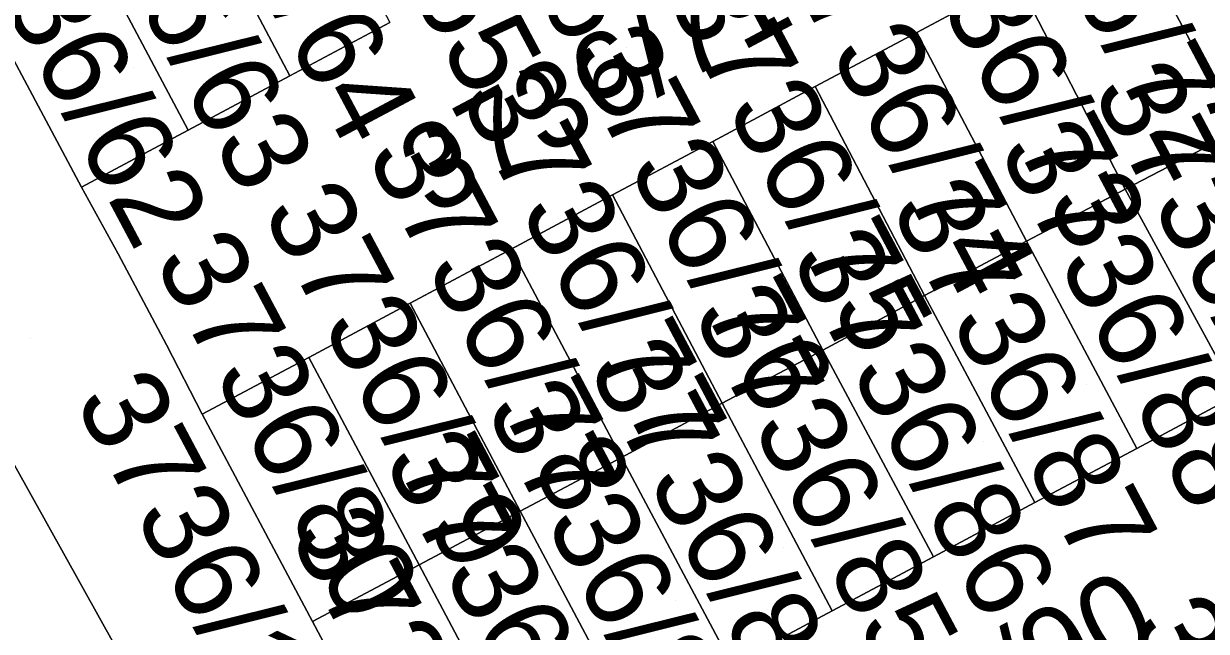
# Model space of a CAD drawing. Extents: x -262715 to -259381, y -1237238 to -1231182.
# Drawn here: x -261715.27 to -261687.73, y -1235472.86 to -1235458.72 of the extents above; entities that cross this region are included whole.
import ezdxf

# ---------------------------------------------------------------- set-up
doc = ezdxf.new("R2010")
doc.units = 0
for name, color, linetype in [('body_kn', 7, 'Continuous'), ('kladpar_druhypozemkov', 7, 'Continuous'), ('kladpar_hranice', 7, 'Continuous'), ('kladpar_parcelnecisla', 7, 'Continuous'), ('kladpar_plochy', 7, 'Continuous')]:
    doc.layers.add(name, color=color, linetype=linetype)

msp = doc.modelspace()

# ---------------------------------------------------------------- linework, layer by layer
at = {"layer": 'body_kn'}
for p, q in [((-261694.47, -1235458.92), (-261694.47, -1235458.92)), ((-261694.47, -1235458.92), (-261694.47, -1235458.92)), ((-261709.07, -1235459.93), (-261709.07, -1235459.93)), ((-261696.84, -1235460.18), (-261696.84, -1235460.18)), ((-261696.84, -1235460.18), (-261696.84, -1235460.18)), ((-261711.44, -1235461.19), (-261711.44, -1235461.19)), ((-261699.22, -1235461.46), (-261699.22, -1235461.46)), ((-261699.22, -1235461.46), (-261699.22, -1235461.46)), ((-261713.92, -1235462.52), (-261713.92, -1235462.52)), ((-261713.92, -1235462.52), (-261713.92, -1235462.52)), ((-261689.62, -1235462.57), (-261689.62, -1235462.57)), ((-261689.62, -1235462.57), (-261689.62, -1235462.57)), ((-261701.56, -1235462.7), (-261701.56, -1235462.7)), ((-261701.56, -1235462.7), (-261701.56, -1235462.7)), ((-261703.92, -1235463.96), (-261703.92, -1235463.96)), ((-261703.92, -1235463.96), (-261703.92, -1235463.96)), ((-261691.92, -1235463.78), (-261691.92, -1235463.78)), ((-261691.92, -1235463.78), (-261691.92, -1235463.78)), ((-261713.07, -1235464.07), (-261713.07, -1235464.07)), ((-261694.29, -1235465.04), (-261694.29, -1235465.04)), ((-261694.29, -1235465.04), (-261694.29, -1235465.04)), ((-261706.27, -1235465.22), (-261706.27, -1235465.22)), ((-261706.27, -1235465.22), (-261706.27, -1235465.22)), ((-261711.94, -1235466.19), (-261711.94, -1235466.19)), ((-261708.63, -1235466.48), (-261708.63, -1235466.48)), ((-261708.63, -1235466.48), (-261708.63, -1235466.48)), ((-261696.66, -1235466.31), (-261696.66, -1235466.31)), ((-261696.66, -1235466.31), (-261696.66, -1235466.31)), ((-261699, -1235467.55), (-261699, -1235467.55)), ((-261699, -1235467.55), (-261699, -1235467.55)), ((-261711.11, -1235467.8), (-261711.11, -1235467.8)), ((-261689.35, -1235468.6), (-261689.35, -1235468.6)), ((-261701.35, -1235468.81), (-261701.35, -1235468.81)), ((-261701.35, -1235468.81), (-261701.35, -1235468.81)), ((-261703.71, -1235470.06), (-261703.71, -1235470.06)), ((-261703.71, -1235470.06), (-261703.71, -1235470.06)), ((-261691.72, -1235469.86), (-261691.72, -1235469.86)), ((-261694.08, -1235471.12), (-261694.08, -1235471.12)), ((-261706.06, -1235471.31), (-261706.06, -1235471.31)), ((-261706.06, -1235471.31), (-261706.06, -1235471.31)), ((-261696.44, -1235472.38), (-261696.44, -1235472.38)), ((-261708.54, -1235472.63), (-261708.54, -1235472.63)), ((-261708.54, -1235472.63), (-261708.54, -1235472.63))]:
    msp.add_line(p, q, dxfattribs=at)
at = {"layer": 'kladpar_druhypozemkov'}
for p, q in [((-261701.24, -1235459.26), (-261701.24, -1235459.26)), ((-261712.71, -1235459.74), (-261712.71, -1235459.74)), ((-261688.07, -1235459.86), (-261688.07, -1235459.86)), ((-261690.67, -1235461.3), (-261690.67, -1235461.3)), ((-261693.09, -1235462.49), (-261693.09, -1235462.49)), ((-261695.46, -1235463.78), (-261695.46, -1235463.78)), ((-261697.74, -1235465.13), (-261697.74, -1235465.13)), ((-261688.18, -1235465.85), (-261688.18, -1235465.85)), ((-261715.11, -1235466.04), (-261715.11, -1235466.04)), ((-261700.21, -1235466.07), (-261700.21, -1235466.07)), ((-261690.53, -1235467.11), (-261690.53, -1235467.11)), ((-261702.61, -1235467.54), (-261702.61, -1235467.54)), ((-261692.91, -1235468.44), (-261692.91, -1235468.44)), ((-261704.85, -1235468.85), (-261704.85, -1235468.85)), ((-261695.42, -1235469.46), (-261695.42, -1235469.46)), ((-261707.47, -1235469.79), (-261707.47, -1235469.79)), ((-261697.58, -1235470.9), (-261697.58, -1235470.9)), ((-261700.09, -1235472.14), (-261700.09, -1235472.14))]:
    msp.add_line(p, q, dxfattribs=at)
at = {"layer": 'kladpar_hranice'}
for points in [[(-261801.27, -1235369.39), (-261787.77, -1235379.3), (-261783.89, -1235381.96), (-261746.22, -1235413.83), (-261733.45, -1235436.74), (-261727.89, -1235446.72), (-261708.1, -1235482.24), (-261703.58, -1235487.53), (-261696.5, -1235491.96), (-261691.65, -1235492.63), (-261686.53, -1235491.33), (-261674.14, -1235485.03), (-261672.98, -1235482.32), (-261673.71, -1235479.97), (-261673.82, -1235479.62), (-261676.06, -1235475.38), (-261678.85, -1235470.11), (-261703.62, -1235423.27), (-261707.83, -1235415.31), (-261712.43, -1235406.61), (-261716.8, -1235398.35), (-261718.47, -1235395.18), (-261719.26, -1235393.69), (-261731.81, -1235369.96)], [(-261686.99, -1235461.2), (-261689.6, -1235456.32), (-261689.8, -1235455.95), (-261689.62, -1235455.51), (-261691.75, -1235451.55), (-261692.22, -1235451.46), (-261692.43, -1235451.06), (-261695.01, -1235446.21), (-261697.58, -1235441.36), (-261697.7, -1235441.14), (-261697.54, -1235440.44), (-261699.53, -1235436.68), (-261700.2, -1235436.42), (-261700.39, -1235436.07), (-261703.02, -1235431.09), (-261705.63, -1235426.15), (-261705.7, -1235426.02), (-261705.58, -1235425.35), (-261707.57, -1235421.65), (-261708.19, -1235421.37), (-261708.45, -1235420.87), (-261708.88, -1235420.05)], [(-261703.58, -1235487.53), (-261708.1, -1235482.24), (-261727.89, -1235446.72), (-261719.61, -1235451.8), (-261719.1, -1235452.8)], [(-261719.1, -1235452.8), (-261716.52, -1235457.65), (-261713.92, -1235462.52), (-261713.07, -1235464.07), (-261711.94, -1235466.19), (-261711.11, -1235467.8), (-261708.54, -1235472.63), (-261705.97, -1235477.46), (-261705.15, -1235478.93), (-261704.03, -1235481.06), (-261703.21, -1235482.63), (-261700.63, -1235487.48)], [(-261711.65, -1235455.06), (-261709.31, -1235453.81), (-261706.74, -1235458.69), (-261709.07, -1235459.93), (-261711.65, -1235455.06)], [(-261714.02, -1235456.32), (-261711.65, -1235455.06), (-261709.07, -1235459.93), (-261711.44, -1235461.19), (-261714.02, -1235456.32)], [(-261716.52, -1235457.65), (-261714.02, -1235456.32), (-261711.44, -1235461.19), (-261713.92, -1235462.52), (-261716.52, -1235457.65)], [(-261689.6, -1235456.32), (-261686.99, -1235461.2), (-261689.62, -1235462.57), (-261692.14, -1235457.67), (-261689.6, -1235456.32)], [(-261692.14, -1235457.67), (-261694.47, -1235458.92), (-261696.84, -1235460.18), (-261699.22, -1235461.46), (-261701.56, -1235462.7), (-261703.92, -1235463.96), (-261706.27, -1235465.22), (-261708.63, -1235466.48), (-261711.11, -1235467.8), (-261711.94, -1235466.19), (-261713.07, -1235464.07), (-261713.92, -1235462.52)], [(-261692.14, -1235457.67), (-261689.62, -1235462.57), (-261691.92, -1235463.78), (-261694.47, -1235458.92), (-261692.14, -1235457.67)], [(-261713.92, -1235462.52), (-261711.44, -1235461.19), (-261709.07, -1235459.93), (-261706.74, -1235458.69)], [(-261694.47, -1235458.92), (-261691.92, -1235463.78), (-261694.29, -1235465.04), (-261696.84, -1235460.18), (-261694.47, -1235458.92)], [(-261696.84, -1235460.18), (-261694.29, -1235465.04), (-261696.66, -1235466.31), (-261699.22, -1235461.46), (-261696.84, -1235460.18)], [(-261689.62, -1235462.57), (-261686.99, -1235461.2), (-261684.47, -1235466), (-261687.01, -1235467.35), (-261689.62, -1235462.57)], [(-261699.22, -1235461.46), (-261696.66, -1235466.31), (-261699, -1235467.55), (-261701.56, -1235462.7), (-261699.22, -1235461.46)], [(-261691.92, -1235463.78), (-261689.62, -1235462.57), (-261687.01, -1235467.35), (-261689.35, -1235468.6), (-261691.92, -1235463.78)], [(-261701.56, -1235462.7), (-261699, -1235467.55), (-261701.35, -1235468.81), (-261703.92, -1235463.96), (-261701.56, -1235462.7)], [(-261703.92, -1235463.96), (-261701.35, -1235468.81), (-261703.71, -1235470.06), (-261706.27, -1235465.22), (-261703.92, -1235463.96)], [(-261694.29, -1235465.04), (-261691.92, -1235463.78), (-261689.35, -1235468.6), (-261691.72, -1235469.86), (-261694.29, -1235465.04)], [(-261696.66, -1235466.31), (-261694.29, -1235465.04), (-261691.72, -1235469.86), (-261694.08, -1235471.12), (-261696.66, -1235466.31)], [(-261706.27, -1235465.22), (-261703.71, -1235470.06), (-261706.06, -1235471.31), (-261708.63, -1235466.48), (-261706.27, -1235465.22)], [(-261708.63, -1235466.48), (-261706.06, -1235471.31), (-261708.54, -1235472.63), (-261711.11, -1235467.8), (-261708.63, -1235466.48)], [(-261699, -1235467.55), (-261696.66, -1235466.31), (-261694.08, -1235471.12), (-261696.44, -1235472.38), (-261699, -1235467.55)], [(-261705.97, -1235477.46), (-261703.5, -1235476.14), (-261701.14, -1235474.89), (-261698.78, -1235473.63), (-261696.44, -1235472.38), (-261694.08, -1235471.12), (-261691.72, -1235469.86), (-261689.35, -1235468.6), (-261687.01, -1235467.35)], [(-261701.35, -1235468.81), (-261699, -1235467.55), (-261696.44, -1235472.38), (-261698.78, -1235473.63), (-261701.35, -1235468.81)], [(-261703.71, -1235470.06), (-261701.35, -1235468.81), (-261698.78, -1235473.63), (-261701.14, -1235474.89), (-261703.71, -1235470.06)], [(-261706.06, -1235471.31), (-261703.71, -1235470.06), (-261701.14, -1235474.89), (-261703.5, -1235476.14), (-261706.06, -1235471.31)], [(-261708.54, -1235472.63), (-261706.06, -1235471.31), (-261703.5, -1235476.14), (-261705.97, -1235477.46), (-261708.54, -1235472.63)]]:
    msp.add_lwpolyline(points, dxfattribs=at)
at = {"layer": 'kladpar_plochy'}
for points in [[(-261801.27, -1235369.39), (-261787.77, -1235379.3), (-261783.89, -1235381.96), (-261746.22, -1235413.83), (-261733.45, -1235436.74), (-261727.89, -1235446.72), (-261708.1, -1235482.24), (-261703.58, -1235487.53), (-261696.5, -1235491.96), (-261691.65, -1235492.63), (-261686.53, -1235491.33), (-261674.14, -1235485.03), (-261672.98, -1235482.32), (-261673.71, -1235479.97), (-261673.82, -1235479.62), (-261676.06, -1235475.38), (-261678.85, -1235470.11), (-261703.62, -1235423.27), (-261707.83, -1235415.31), (-261712.43, -1235406.61), (-261716.8, -1235398.35), (-261718.47, -1235395.18), (-261719.26, -1235393.69), (-261731.81, -1235369.96)], [(-261686.99, -1235461.2), (-261689.6, -1235456.32), (-261689.8, -1235455.95), (-261689.62, -1235455.51), (-261691.75, -1235451.55), (-261692.22, -1235451.46), (-261692.43, -1235451.06), (-261695.01, -1235446.21), (-261697.58, -1235441.36), (-261697.7, -1235441.14), (-261697.54, -1235440.44), (-261699.53, -1235436.68), (-261700.2, -1235436.42), (-261700.39, -1235436.07), (-261703.02, -1235431.09), (-261705.63, -1235426.15), (-261705.7, -1235426.02), (-261705.58, -1235425.35), (-261707.57, -1235421.65), (-261708.19, -1235421.37), (-261708.45, -1235420.87), (-261708.88, -1235420.05), (-261703.62, -1235423.27), (-261678.85, -1235470.11)], [(-261703.58, -1235487.53), (-261708.1, -1235482.24), (-261727.89, -1235446.72), (-261719.61, -1235451.8), (-261719.1, -1235452.8), (-261716.52, -1235457.65), (-261713.92, -1235462.52), (-261713.07, -1235464.07), (-261711.94, -1235466.19), (-261711.11, -1235467.8), (-261708.54, -1235472.63), (-261705.97, -1235477.46), (-261705.15, -1235478.93), (-261704.03, -1235481.06), (-261703.21, -1235482.63), (-261700.63, -1235487.48)], [(-261692.14, -1235457.67), (-261694.47, -1235458.92), (-261696.84, -1235460.18), (-261699.22, -1235461.46), (-261701.56, -1235462.7), (-261703.92, -1235463.96), (-261706.27, -1235465.22), (-261708.63, -1235466.48), (-261711.11, -1235467.8), (-261711.94, -1235466.19), (-261713.07, -1235464.07), (-261713.92, -1235462.52), (-261711.44, -1235461.19), (-261709.07, -1235459.93), (-261706.74, -1235458.69)], [(-261686.56, -1235473.76), (-261688.92, -1235475.01), (-261691.29, -1235476.27), (-261693.65, -1235477.53), (-261696.01, -1235478.79), (-261698.31, -1235480.02), (-261700.73, -1235481.31), (-261703.21, -1235482.63), (-261704.03, -1235481.06), (-261705.15, -1235478.93), (-261705.97, -1235477.46), (-261703.5, -1235476.14), (-261701.14, -1235474.89), (-261698.78, -1235473.63), (-261696.44, -1235472.38), (-261694.08, -1235471.12), (-261691.72, -1235469.86), (-261689.35, -1235468.6), (-261687.01, -1235467.35)]]:
    msp.add_lwpolyline(points, dxfattribs=at)
for points in [[(-261711.65, -1235455.06), (-261709.31, -1235453.81), (-261706.74, -1235458.69), (-261709.07, -1235459.93)], [(-261714.02, -1235456.32), (-261711.65, -1235455.06), (-261709.07, -1235459.93), (-261711.44, -1235461.19)], [(-261716.52, -1235457.65), (-261714.02, -1235456.32), (-261711.44, -1235461.19), (-261713.92, -1235462.52)], [(-261689.6, -1235456.32), (-261686.99, -1235461.2), (-261689.62, -1235462.57), (-261692.14, -1235457.67)], [(-261692.14, -1235457.67), (-261689.62, -1235462.57), (-261691.92, -1235463.78), (-261694.47, -1235458.92)], [(-261694.47, -1235458.92), (-261691.92, -1235463.78), (-261694.29, -1235465.04), (-261696.84, -1235460.18)], [(-261696.84, -1235460.18), (-261694.29, -1235465.04), (-261696.66, -1235466.31), (-261699.22, -1235461.46)], [(-261689.62, -1235462.57), (-261686.99, -1235461.2), (-261684.47, -1235466), (-261687.01, -1235467.35)], [(-261699.22, -1235461.46), (-261696.66, -1235466.31), (-261699, -1235467.55), (-261701.56, -1235462.7)], [(-261691.92, -1235463.78), (-261689.62, -1235462.57), (-261687.01, -1235467.35), (-261689.35, -1235468.6)], [(-261701.56, -1235462.7), (-261699, -1235467.55), (-261701.35, -1235468.81), (-261703.92, -1235463.96)], [(-261703.92, -1235463.96), (-261701.35, -1235468.81), (-261703.71, -1235470.06), (-261706.27, -1235465.22)], [(-261694.29, -1235465.04), (-261691.92, -1235463.78), (-261689.35, -1235468.6), (-261691.72, -1235469.86)], [(-261696.66, -1235466.31), (-261694.29, -1235465.04), (-261691.72, -1235469.86), (-261694.08, -1235471.12)], [(-261706.27, -1235465.22), (-261703.71, -1235470.06), (-261706.06, -1235471.31), (-261708.63, -1235466.48)], [(-261708.63, -1235466.48), (-261706.06, -1235471.31), (-261708.54, -1235472.63), (-261711.11, -1235467.8)], [(-261699, -1235467.55), (-261696.66, -1235466.31), (-261694.08, -1235471.12), (-261696.44, -1235472.38)], [(-261701.35, -1235468.81), (-261699, -1235467.55), (-261696.44, -1235472.38), (-261698.78, -1235473.63)], [(-261703.71, -1235470.06), (-261701.35, -1235468.81), (-261698.78, -1235473.63), (-261701.14, -1235474.89)], [(-261706.06, -1235471.31), (-261703.71, -1235470.06), (-261701.14, -1235474.89), (-261703.5, -1235476.14)], [(-261708.54, -1235472.63), (-261706.06, -1235471.31), (-261703.5, -1235476.14), (-261705.97, -1235477.46)]]:
    msp.add_lwpolyline(points, close=True, dxfattribs=at)

# ---------------------------------------------------------------- texts
at = {"layer": 'kladpar_parcelnecisla'}
for s, rotation, p in [('3736/66', 298, (-261707.165, -1235450.772)), ('3736/65', 298, (-261709.42, -1235451.993)), ('3736/64', 298, (-261712.285, -1235453.142)), ('3736/72', 298, (-261692.963, -1235453.957)), ('3736/63', 298, (-261714.713, -1235454.242)), ('3736/62', 298, (-261717.175, -1235455.536)), ('3736/73', 298, (-261695.32, -1235455.623)), ('3736/74', 298, (-261697.902, -1235456.744)), ('3736/71', 28, (-261705.785, -1235463.22)), ('3736/75', 298, (-261700.318, -1235458.055)), ('3736/76', 298, (-261702.602, -1235459.424)), ('3736/89', 298, (-261690.409, -1235460.284)), ('3736/77', 298, (-261705.13, -1235460.416)), ('3736/88', 298, (-261692.59, -1235461.643)), ('3736/78', 298, (-261707.313, -1235461.753)), ('3736/87', 298, (-261695.107, -1235462.996)), ('3736/79', 298, (-261709.732, -1235463.084)), ('3736/80', 298, (-261712.254, -1235464.227)), ('3736/86', 298, (-261697.429, -1235464.164)), ('3736/85', 298, (-261699.715, -1235465.456)), ('3736/84', 298, (-261702.149, -1235466.714)), ('3736/101', 298, (-261714.106, -1235467.491)), ('3736/83', 298, (-261704.537, -1235467.674)), ('3736/82', 298, (-261706.91, -1235468.858)), ('3736/81', 298, (-261709.097, -1235470.626)), ('3736/90', 28, (-261697.286, -1235477.639)), ('3736/93', 298, (-261689.533, -1235472.712))]:
    msp.add_text(s, height=2, rotation=rotation, dxfattribs=at).set_placement(p)

doc.saveas('drawing.dxf')
